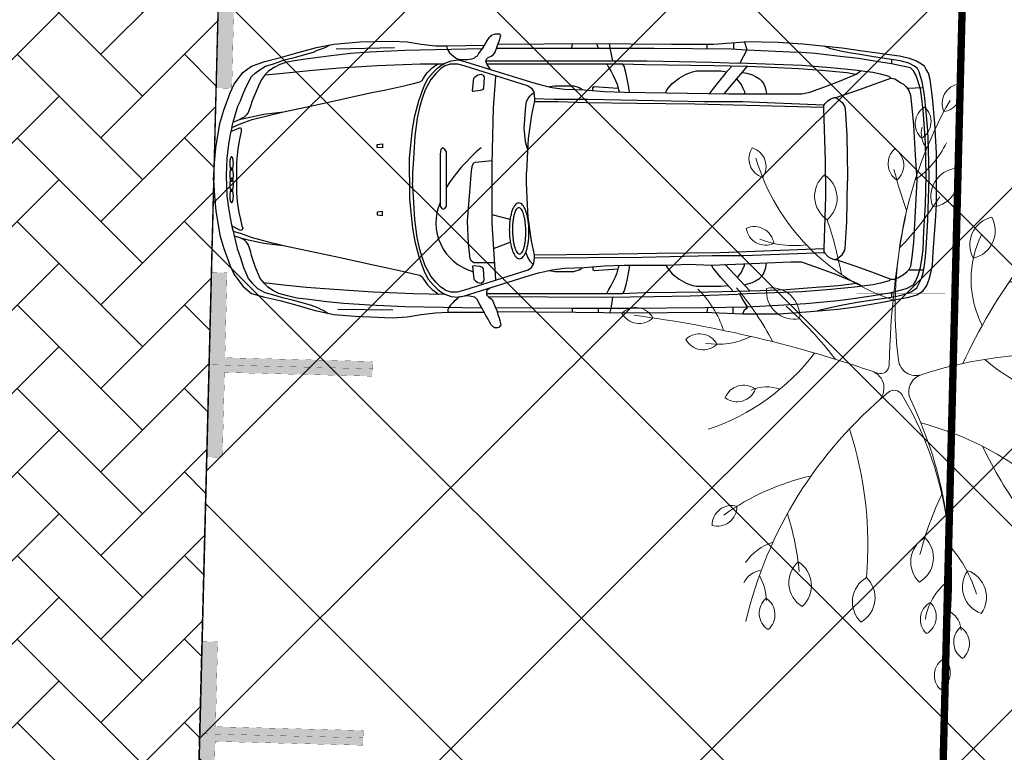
# Model space of a CAD drawing. Header units: millimetres. Extents: x 747415 to 1601423, y -236173 to 551995.
# Tile 514 of 549: x 1180603 to 1187266, y 228901 to 233863. Entities that reach past the tile are written whole.
import ezdxf

# ---------------------------------------------------------------- set-up
doc = ezdxf.new("R2010")
doc.units = ezdxf.units.MM
doc.header["$LTSCALE"] = 100
doc.header["$MEASUREMENT"] = 0
doc.linetypes.add('DASHED2', pattern=[9.525, 6.35, -3.175])
doc.layers.get('0').update_dxf_attribs({"linetype": 'CONTINUOUS', "lineweight": 0})
for name, color, linetype in [('T--A9041_VERHARDING_Parkeren', 9, 'CONTINUOUS'), ('T--L9041_VERHARDING_Parkeren', 9, 'DASHED2'), ('T--L9041_VERHARDING_Wegen', 7, 'CONTINUOUS'), ('T--L9082_INRICHTING_SPECIFIEK_Auto', 8, 'CONTINUOUS')]:
    doc.layers.add(name, color=color, linetype=linetype)
for name, color, linetype, lineweight in [('T--A9041_VERHARDING_Wegen', 21, 'CONTINUOUS', 0), ('T--A9042_BEPLANTING', 90, 'CONTINUOUS', 0), ('T--L9032_HEKWERKEN', 7, 'CONTINUOUS', 0), ('T--L9042_BOMEN', 84, 'CONTINUOUS', 0), ('T--L9067_BEHEERVOORZIENING_Belijning', 7, 'DASHED2', 0)]:
    doc.layers.add(name, color=color, linetype=linetype, lineweight=lineweight)
doc.layers.add('T--A9072_BELIJNING', color=7, linetype='CONTINUOUS', lineweight=0, true_color=0xffffff)

# ---------------------------------------------------------------- blocks, each defined once
blk = doc.blocks.new('auto33')
for p, q in [((830.324, 888.875), (1224.2, 899.525)), ((2426.937, 925.125), (2421.775, 894.2)), ((2592.1, 926.137), (2602.75, 894.2)), ((3337.262, 920.812), (3337.262, 894.2)), ((3518.237, 931.462), (3518.237, 888.875)), ((4588.075, 819.687), (4588.075, 793.075)), ((3454.362, 585.487), (3614.037, 771.775)), ((2006.612, -266.126), (1884.2, -234.188)), ((1894.85, -463.063), (2006.612, -420.476)), ((3459.687, -569.513), (3630.012, -750.475)), ((4588.075, -761.125), (4588.075, -787.738)), ((3342.587, -862.25), (3337.262, -894.188)), ((3512.912, -858.813), (3512.912, -899.513)), ((840.975, -872.9), (1213.55, -878.225)), ((2427.1, -867.575), (2427.1, -894.188)), ((2602.75, -867.575), (2602.75, -894.188))]:
    blk.add_line(p, q)
for points in [[(0, 0), (5.325, 117.099), (15.975, 218.225), (42.587, 383.225), (69.2, 473.712), (111.775, 590.812), (138.387, 649.362), (196.937, 729.2), (255.487, 771.775), (345.975, 803.712), (452.425, 830.325), (548.225, 856.937), (697.262, 899.525), (814.362, 920.812), (989.999, 936.775), (1208.225, 942.1), (1309.362, 936.775), (1405.162, 920.812), (1500.975, 910.162), (1580.812, 910.162), (1833.062, 915.425)], [(1873.55, 750.487), (1852.262, 782.425), (1841.612, 803.712), (1846.937, 819.687), (1857.587, 830.325), (1878.875, 840.974), (1894.85, 851.612), (1905.487, 867.587), (1916.137, 899.525), (1926.775, 926.137), (1932.099, 942.1), (1937.425, 958.075), (1942.75, 979.362), (1937.425, 990), (1905.487, 990), (1889.525, 984.687), (1878.875, 979.362), (1873.55, 974.037), (1862.912, 963.387), (1852.262, 947.425), (1836.3, 920.812), (1820.325, 894.2), (1804.362, 872.912), (1793.712, 856.937), (1783.075, 840.974), (1772.424, 835.65), (1761.775, 825), (1745.812, 819.687), (1719.2, 814.362), (1655.325, 814.362)], [(1924.637, 920.799), (2544.2, 926.137), (3097.749, 920.812), (3385.162, 920.812), (3592.75, 936.775)], [(3592.75, 936.775), (3608.712, 883.55), (3560.812, 793.075)], [(3582.099, -904.838), (3826.937, -904.838), (4039.85, -888.863), (4226.137, -872.9), (4343.237, -856.938), (4502.912, -830.325), (4620.012, -809.025), (4705.174, -793.063), (4758.4, -777.1), (4800.975, -750.475), (4827.587, -713.225), (4843.562, -670.638), (4854.2, -628.063), (4864.849, -574.838), (4870.175, -484.35), (4886.137, -276.776), (4891.462, -165), (4891.462, 31.937), (4891.462, 186.3), (4880.812, 383.225), (4864.849, 558.875), (4848.875, 681.299), (4838.237, 723.875), (4822.262, 750.487), (4811.625, 771.775), (4779.687, 793.075), (4753.075, 809.037), (4710.487, 825), (4641.3, 840.974), (4556.137, 851.612), (4476.3, 862.262), (4391.137, 872.912), (4252.75, 894.2), (4098.399, 910.162), (3986.625, 920.812), (3821.624, 931.462), (3592.75, 936.775)], [(122.425, 356.612), (133.062, 393.875), (149.037, 447.099), (165, 500.325), (180.975, 537.587), (196.937, 580.162), (212.912, 617.425), (234.2, 660), (255.487, 702.587), (282.1, 723.875), (314.037, 750.487), (351.299, 771.775), (404.525, 787.75), (479.037, 814.362), (564.2, 835.65), (617.425, 851.612), (675.975, 867.587), (697.262, 878.225), (729.2, 888.875), (755.812, 899.525), (789.287, 916.25)], [(1815, 888.875), (1293.387, 878.225), (1053.875, 867.587), (926.137, 856.937), (777.1, 840.974), (622.75, 819.687), (548.225, 809.037), (495, 798.387), (447.1, 782.425), (415.162, 766.462), (372.587, 739.837), (351.299, 718.55), (324.675, 681.299), (303.387, 638.712), (287.425, 601.449), (260.812, 537.587), (250.162, 500.325), (234.2, 457.75), (223.55, 441.774), (207.587, 425.812), (175.65, 409.837)], [(1575.487, 910.162), (1580.812, 888.875), (1596.775, 862.262), (1623.387, 840.974), (1644.687, 825), (1676.612, 814.362)], [(1914.362, 894.2), (2581.462, 894.2), (2980.65, 894.2), (3502.262, 888.875), (3608.712, 883.55), (3949.362, 867.587)], [(2677.262, 926.137), (2682.587, 894.2), (2698.55, 809.037)], [(3614.037, -856.938), (3821.624, -846.288), (4007.912, -835.638), (4226.137, -814.35), (4343.237, -798.388), (4449.687, -782.413), (4518.875, -771.775), (4588.075, -761.125), (4646.625, -745.163), (4689.2, -734.513), (4737.099, -707.9), (4753.075, -681.288), (4769.037, -644.025), (4785.012, -590.8), (4795.65, -521.613), (4800.975, -468.388), (4806.3, -345.963), (4816.937, -165), (4822.262, 31.937), (4816.937, 250.162), (4811.625, 351.3), (4800.975, 473.712), (4790.325, 569.525), (4785.012, 617.425), (4763.712, 681.299), (4753.075, 713.225), (4737.099, 739.837), (4715.812, 761.137), (4662.587, 771.775), (4588.075, 787.75), (4486.937, 803.712), (4364.525, 825), (4220.812, 840.974), (4071.787, 856.937), (3949.362, 867.587)], [(4087.75, -883.55), (4151.625, -867.575), (4194.2, -856.938), (4247.425, -846.288), (4305.974, -835.638), (4369.85, -825), (4476.3, -809.025), (4540.174, -798.388), (4614.687, -787.738), (4678.562, -771.775), (4721.137, -755.8), (4758.4, -729.188), (4774.362, -697.251), (4790.325, -665.326), (4800.975, -628.063), (4811.625, -574.838), (4816.937, -516.288), (4822.262, -463.063), (4832.912, -271.451), (4843.562, 21.3), (4838.237, 212.912), (4832.912, 335.325), (4822.262, 463.075), (4811.625, 574.837), (4795.65, 665.325), (4785.012, 702.587), (4774.362, 734.525), (4763.712, 755.812), (4742.424, 771.775), (4705.174, 793.075), (4646.625, 809.037), (4572.1, 819.687), (4465.649, 835.65), (4375.175, 851.612), (4300.649, 862.262), (4242.1, 872.912), (4178.237, 888.875), (4135.649, 904.837)], [(1325.325, 21.3), (1325.325, 149.037), (1335.975, 260.812), (1346.612, 345.975), (1362.587, 436.449), (1389.2, 537.587), (1410.487, 601.449), (1426.45, 644.037), (1453.074, 691.937), (1485, 729.2), (1516.937, 761.137), (1538.225, 777.1), (1564.837, 793.075), (1607.425, 809.037), (1655.325, 814.362), (1697.912, 803.712), (2145, 665.325), (2198.225, 649.362), (2240.812, 638.712), (2288.712, 628.075), (2373.875, 617.425), (2506.937, 612.1), (2645.325, 601.449), (2778.387, 596.137), (3065.812, 590.812), (3486.3, 585.487), (3858.874, 585.487), (3981.299, 585.487), (4034.525, 596.137), (4140.974, 633.387), (4247.425, 675.975), (4348.55, 718.55)], [(1843.387, 809.037), (2475, 809.037), (2932.75, 809.037), (3369.2, 798.387), (3550.162, 793.075)], [(122.425, 356.612), (186.287, 383.225), (260.812, 409.837), (361.937, 436.449), (473.712, 463.075), (697.262, 510.975), (867.587, 548.225), (1059.2, 590.812), (1165.65, 612.1), (1288.075, 638.712), (1351.937, 654.687), (1394.525, 665.325), (1410.487, 675.975), (1421.137, 691.937), (1431.774, 707.912), (1447.75, 729.2), (1479.687, 761.137), (1516.937, 787.75)], [(351.299, 713.225), (468.387, 723.875), (670.649, 745.162), (851.612, 761.137), (1107.1, 777.1), (1399.837, 787.75), (1554.2, 787.75)], [(1570.162, 777.1), (1538.225, 755.812), (1506.3, 723.875), (1469.037, 681.299), (1431.774, 612.1), (1410.487, 553.55), (1394.525, 500.325), (1378.55, 420.487), (1362.587, 298.062), (1351.937, 143.712), (1346.612, 47.912), (1346.612, -15.963)], [(1570.162, 777.1), (1602.1, 787.75), (1650, 787.75), (1692.587, 777.1), (2129.037, 638.712), (2150.325, 622.75), (2166.3, 596.137), (2171.612, 553.55), (2171.612, 537.587), (2150.325, 441.774), (2129.037, 282.099), (2123.712, 196.937), (2118.387, 53.224)], [(1849.6, 787.75), (2086.462, 787.75), (2437.75, 787.75), (2661.3, 787.75), (2767.75, 787.75), (2916.775, 782.425), (3385.162, 777.1), (3614.037, 771.775)], [(2661.3, 787.75), (2671.937, 766.462), (2687.912, 739.837), (2703.875, 707.912), (2719.85, 675.975), (2730.487, 649.362), (2741.137, 612.1), (2746.462, 596.137)], [(2815.65, 596.137), (2810.325, 628.075), (2799.687, 686.612), (2789.037, 729.2), (2778.387, 771.775), (2767.75, 787.75)], [(3060.487, 590.812), (3065.812, 606.774), (3076.462, 622.75), (3103.074, 654.687), (3150.975, 691.937), (3198.875, 718.55), (3241.462, 734.525), (3268.075, 739.837), (3433.075, 739.837), (3473.374, 734.087)], [(3507.587, 771.775), (3465.012, 723.875), (3417.099, 665.325), (3374.524, 612.1), (3353.237, 585.487)], [(4210.175, 558.875), (4353.875, 606.774), (4470.975, 649.362), (4582.749, 691.937), (4572.1, 702.587), (4513.562, 718.55), (4460.324, 729.2), (4337.912, 745.162), (4178.237, 761.137), (3981.299, 777.1), (3550.162, 793.075)], [(3614.037, 771.775), (3768.4, 766.462), (3960.012, 755.812), (4114.362, 745.162), (4284.687, 729.2), (4348.55, 718.55), (4380.487, 739.837)], [(1756.462, 601.449), (1751.137, 606.774), (1761.775, 691.937), (1772.424, 702.587), (1788.387, 713.225), (1809.687, 718.55), (1825.65, 707.912), (1830.975, 697.262), (1825.65, 622.75), (1820.325, 612.1), (1804.362, 606.774), (1756.462, 601.449)], [(1910.812, -675.963), (1884.2, -292.738), (1884.2, 111.775), (1894.85, 489.687), (1910.812, 702.587)], [(3539.524, 686.612), (3560.812, 660), (3571.462, 644.037), (3582.099, 622.75), (3592.75, 601.449), (3592.75, 585.487)], [(3576.774, 729.2), (3608.712, 723.875), (3645.975, 713.225), (3667.262, 702.587), (3693.874, 686.612), (3709.85, 670.65), (3720.487, 654.687), (3731.137, 633.387), (3736.462, 612.1), (3741.787, 585.487)], [(4582.749, 691.937), (4609.362, 686.612), (4635.975, 670.65), (4651.937, 660), (4667.912, 649.362), (4683.875, 633.387), (4694.525, 622.75), (4800.975, 628.075)], [(2272.749, 633.387), (2310, 638.712), (2437.75, 638.712), (2475, 628.075), (2490.975, 617.425), (2496.3, 612.1)], [(2565.487, 606.774), (2565.487, 628.075), (2576.137, 633.387), (2735.812, 622.75)], [(4694.525, 622.75), (4705.174, 606.774), (4715.812, 574.837), (4726.462, 489.687), (4737.099, 372.587), (4747.75, 170.325), (4758.4, 0), (4742.424, -298.063), (4737.099, -420.476), (4726.462, -521.613), (4715.812, -585.475), (4705.174, -606.775)], [(2123.712, 212.912), (2113.074, 250.162), (2107.75, 282.099), (2102.425, 351.3), (2113.074, 500.325), (2118.387, 532.262), (2129.037, 553.55), (2139.687, 569.525), (2155.65, 585.487), (2166.3, 590.812)], [(2171.612, 553.55), (2304.687, 548.225), (2533.55, 548.225), (2868.875, 542.912), (3321.3, 532.262), (3582.099, 532.262), (4130.325, 510.975)], [(4140.974, 21.3), (4140.974, 133.062), (4130.325, 484.362), (4130.325, 505.65), (4135.649, 516.3), (4156.937, 537.587), (4172.912, 548.225), (4199.525, 558.875), (4210.175, 558.875), (4226.137, 548.225), (4252.75, 526.937), (4268.712, 500.325), (4274.037, 484.362), (4284.687, 303.387), (4290.012, 26.612), (4290.012, -5.313)], [(2171.612, 532.262), (2331.3, 532.262), (2522.912, 526.937), (2863.55, 521.612), (3257.424, 516.3), (4130.325, 495)], [(133.062, 393.875), (175.65, 409.837), (212.912, 420.487), (287.425, 436.449), (340.65, 447.099), (473.712, 463.075)], [(122.425, 356.612), (111.775, 308.712), (101.137, 244.837), (90.487, 149.037), (85.162, 31.937), (90.487, -106.451), (101.137, -186.288), (111.775, -255.475), (122.425, -314.025), (133.062, -345.963)], [(117.1, 330), (180.975, 356.612), (186.287, 345.975), (186.287, 330), (175.65, 276.774), (165, 212.912), (154.362, 122.424), (154.362, -85.163), (159.675, -143.7), (170.324, -218.225), (180.975, -266.126), (191.612, -308.7), (196.937, -324.675), (191.612, -335.325), (180.975, -340.638), (159.675, -330), (122.425, -308.7)], [(1107.225, 241.062), (1141.85, 246.187), (1141.85, 219.062), (1107.225, 222.312), (1107.225, 241.062)], [(1532.912, 175.65), (1532.912, -175.638), (1543.55, -191.613), (1554.2, -196.938), (1564.837, -191.613), (1575.487, -175.638), (1575.487, -159.675), (1575.487, 191.612), (1564.837, 207.587), (1548.875, 218.225), (1538.225, 207.587), (1532.912, 175.65)], [(1809.687, 218.225), (1777.75, 191.612), (1676.612, 90.487), (1634.037, 37.262), (1607.425, 0), (1596.775, -15.963), (1575.487, -47.9)], [(1900.162, -558.863), (1761.775, -558.863), (1745.812, -548.225), (1735.162, -532.251), (1724.525, -431.125), (1719.2, -276.776), (1745.812, 63.875), (1751.137, 101.137), (1761.775, 117.099), (1772.424, 122.424), (1884.2, 133.062)], [(0, 0), (5.325, -106.451), (15.975, -207.575), (42.587, -372.575), (69.2, -463.063), (111.775, -580.163), (138.387, -638.713), (196.937, -718.55), (255.487, -766.45), (345.975, -793.063), (447.1, -814.35), (548.225, -840.963), (686.612, -883.55), (814.362, -910.163), (958.062, -920.8), (1208.225, -931.45), (1309.362, -926.125), (1405.162, -910.163), (1500.975, -899.513), (1586.137, -894.188), (1830.975, -894.188)], [(1325.325, 21.3), (1325.325, -127.738), (1335.975, -239.513), (1346.612, -324.675), (1362.587, -415.163), (1389.2, -516.288), (1410.487, -580.163), (1426.45, -622.738), (1453.074, -670.638), (1485, -707.9), (1516.937, -739.838), (1538.225, -755.8), (1564.837, -771.775), (1607.425, -787.738), (1655.325, -793.063), (1697.912, -782.413), (2145, -644.025), (2198.225, -628.063), (2240.812, -617.413), (2288.712, -606.775), (2373.875, -596.125), (2506.937, -590.8), (2645.325, -580.163), (2778.387, -574.838), (3065.812, -574.838), (3214.849, -569.513), (3369.2, -574.838), (3640.65, -564.188), (3906.787, -553.55), (3975.974, -553.55), (3997.262, -558.863), (4130.325, -606.775), (4215.487, -638.713), (4353.875, -697.251), (4391.137, -718.55)], [(1570.162, -745.163), (1602.1, -755.8), (1650, -755.8), (1692.587, -745.163), (2129.037, -606.775), (2150.325, -590.8), (2166.3, -564.188), (2171.612, -521.613), (2171.612, -505.638), (2150.325, -409.838), (2129.037, -250.163), (2123.712, -165), (2118.387, -21.288), (2118.387, 53.224)], [(4140.974, 21.3), (4140.974, 0), (4140.974, -111.776), (4130.325, -463.063), (4130.325, -484.35), (4135.649, -495), (4156.937, -516.288), (4172.912, -526.938), (4199.525, -537.576), (4210.175, -537.576), (4226.137, -526.938), (4252.75, -505.638), (4268.712, -479.025), (4274.037, -463.063), (4284.687, -282.088), (4290.012, -5.313)], [(1570.162, -745.163), (1538.225, -723.863), (1506.3, -691.938), (1469.037, -649.35), (1431.774, -580.163), (1410.487, -521.613), (1394.525, -468.388), (1378.55, -388.55), (1362.587, -266.126), (1351.937, -111.776), (1346.612, -15.963)], [(1107.225, -234.988), (1141.85, -240.113), (1141.85, -212.988), (1107.225, -216.238), (1107.225, -234.988)], [(133.062, -345.963), (186.287, -361.938), (260.812, -388.55), (361.937, -415.163), (473.712, -441.775), (697.262, -489.675), (867.587, -526.938), (1059.2, -569.513), (1165.65, -590.8), (1288.075, -617.413), (1351.937, -633.388), (1394.525, -644.025), (1410.487, -654.675), (1421.137, -670.638), (1431.774, -686.613), (1447.75, -707.9), (1479.687, -739.838), (1500.975, -755.8), (1522.262, -771.775)], [(133.062, -345.963), (138.387, -377.901), (159.675, -463.063), (180.975, -526.938), (202.262, -590.8), (218.225, -628.063), (234.2, -665.326), (260.812, -697.251), (298.062, -734.513), (345.975, -761.125), (404.525, -777.1), (457.75, -793.063), (521.612, -809.025), (580.162, -825), (622.75, -835.638), (660, -846.288), (702.587, -862.25), (723.875, -872.9), (745.162, -883.55), (776.312, -902.238)], [(138.387, -377.901), (175.65, -388.55), (212.912, -399.188), (287.425, -415.163), (340.65, -425.8), (473.712, -441.775)], [(1815, -867.575), (1293.387, -856.938), (1053.875, -846.288), (878.225, -835.638), (766.45, -825), (644.037, -809.025), (564.2, -798.388), (500.325, -782.413), (441.775, -766.45), (404.525, -750.475), (367.262, -723.863), (345.975, -702.575), (314.037, -665.326), (298.062, -622.738), (282.1, -585.475), (255.487, -510.963), (250.162, -479.025), (234.2, -436.45), (223.55, -420.476), (207.587, -404.513), (175.65, -388.55)], [(2171.612, -505.638), (2608.075, -500.325), (3001.937, -495), (3427.75, -489.675), (4130.325, -463.063)], [(2113.074, -489.675), (2123.712, -521.613), (2139.687, -548.225), (2150.325, -558.863), (2160.975, -569.513)], [(2171.612, -526.938), (2900.812, -521.613), (3374.524, -510.963), (3587.425, -510.963), (4130.325, -489.675)], [(1756.462, -580.163), (1751.137, -585.475), (1761.775, -670.638), (1772.424, -681.288), (1788.387, -691.938), (1809.687, -697.251), (1825.65, -686.613), (1830.975, -675.963), (1825.65, -601.45), (1820.325, -590.8), (1804.362, -585.475), (1756.462, -580.163)], [(2272.749, -612.088), (2310, -617.413), (2437.75, -617.413), (2475, -606.775), (2490.975, -596.125), (2496.3, -590.8)], [(2565.487, -585.475), (2565.487, -606.775), (2576.137, -612.088), (2735.812, -601.45)], [(2661.3, -766.45), (2671.937, -745.163), (2687.912, -718.55), (2703.875, -686.613), (2719.85, -654.675), (2730.487, -628.063), (2741.137, -590.8), (2746.462, -574.838)], [(2815.65, -574.838), (2810.325, -606.775), (2799.687, -665.326), (2789.037, -707.9), (2778.387, -750.475), (2767.75, -766.45)], [(3060.487, -574.838), (3065.812, -585.475), (3076.462, -601.45), (3103.074, -633.388), (3150.975, -670.638), (3198.875, -697.251), (3241.462, -713.225), (3268.075, -718.55), (3433.075, -718.55), (3480.975, -713.225)], [(3512.912, -750.475), (3470.325, -702.575), (3433.075, -660.001), (3379.849, -596.125), (3369.2, -574.838)], [(3544.849, -660.001), (3560.812, -638.713), (3571.462, -622.738), (3582.099, -601.45), (3592.75, -580.163), (3592.75, -566.063)], [(4210.175, -537.576), (4353.875, -585.475), (4470.975, -628.063), (4582.749, -670.638), (4572.1, -681.288), (4513.562, -697.251), (4460.324, -707.9), (4337.912, -723.863), (4178.237, -739.838), (3981.299, -755.8), (3550.162, -771.775)], [(3589.962, -707.926), (3645.975, -691.938), (3667.262, -681.288), (3693.874, -665.326), (3709.85, -649.35), (3720.487, -633.388), (3731.137, -612.088), (3736.462, -590.8), (3741.574, -560.151)], [(4582.749, -670.638), (4609.362, -670.638), (4635.975, -660.001), (4667.912, -638.713), (4694.525, -617.413), (4705.174, -606.775), (4806.3, -606.775)], [(340.65, -691.938), (473.712, -707.9), (628.062, -723.863), (750.487, -734.513), (1080.487, -755.8), (1351.937, -766.45), (1564.837, -771.775)], [(1873.55, -729.188), (1852.262, -745.163), (1846.937, -755.8), (1846.937, -777.1), (1862.912, -793.063), (1884.2, -809.025), (1894.85, -830.325), (1905.487, -856.938), (1916.137, -883.55), (1926.775, -915.475), (1932.099, -931.45), (1937.425, -952.738), (1942.75, -979.351), (1932.099, -995.325), (1921.462, -1000.638), (1900.162, -1000.638), (1878.875, -979.351), (1868.225, -963.388), (1857.587, -942.1), (1841.612, -915.475), (1830.975, -894.188), (1809.687, -856.938), (1804.362, -846.288), (1783.075, -809.025), (1767.1, -793.063), (1719.2, -782.413), (1655.325, -793.063)], [(3630.012, -750.475), (3768.4, -745.163), (3874.85, -739.838), (4018.549, -729.188), (4226.137, -713.225), (4353.875, -697.251)], [(1655.325, -793.063), (1644.687, -809.025), (1628.712, -819.676), (1618.075, -830.325), (1602.1, -846.288), (1591.462, -862.25), (1586.137, -878.225), (1586.137, -894.188)], [(1846.937, -766.45), (2086.462, -766.45), (2437.75, -766.45), (2661.3, -766.45), (2767.75, -766.45), (2916.775, -761.125), (3347.912, -755.8), (3630.012, -750.475)], [(1857.287, -787.438), (2661.3, -793.063), (2980.65, -787.738), (3225.487, -782.413), (3550.162, -771.775)], [(2698.55, -793.063), (2693.237, -840.963), (2687.912, -867.575), (2682.587, -894.188)], [(3582.099, -904.838), (3592.75, -878.225), (3614.037, -862.25), (3614.037, -856.938), (3582.099, -809.025), (3560.812, -771.775)], [(1905.487, -862.25), (2421.775, -867.575), (2805, -867.575), (3326.625, -862.25), (3614.037, -856.938)], [(1916.137, -888.863), (2448.387, -894.188), (2831.625, -899.513), (3315.975, -894.188), (3582.099, -904.838)]]:
    blk.add_lwpolyline(points)
for points in [[(121.249, 70.05, 0.15715148), (123.632, 70.889, 0.0898848), (125.928, 73.391, 0.04910718), (128.05, 77.46, 0.03066448), (129.916, 82.938, 0.02177548), (131.455, 89.616, 0.01717029), (132.606, 97.236, 0.01477699), (133.328, 105.507, 0.01374023), (133.59, 114.11, 0.01374023), (133.384, 122.714, 0.01477699), (132.717, 130.989, 0.01717029), (131.614, 138.617, 0.02177548), (130.119, 145.305, 0.03066448), (128.289, 150.795, 0.04910718), (126.194, 154.877, 0.0898848), (123.914, 157.394, 0.15715148), (121.537, 158.249, 0.15715148), (119.155, 157.41, 0.0898848), (116.859, 154.908, 0.04910718), (114.737, 150.839, 0.03066448), (112.871, 145.361, 0.02177548), (111.332, 138.683, 0.01717029), (110.18, 131.063, 0.01477699), (109.459, 122.792, 0.01374023), (109.197, 114.189, 0.01374023), (109.403, 105.585, 0.01477699), (110.07, 97.31, 0.01717029), (111.172, 89.682, 0.02177548), (112.667, 82.994, 0.03066448), (114.498, 77.504, 0.04910718), (116.593, 73.422, 0.0898848), (118.873, 70.905, 0.15715148)], [(121.825, -7.038, 0.15570612), (124.227, -6.175, 0.08991562), (126.526, -3.65, 0.04943001), (128.633, 0.439, 0.0309529), (130.468, 5.935, 0.02200981), (131.96, 12.628, 0.01736704), (133.05, 20.26, 0.01495166), (133.699, 28.537, 0.01390479), (133.88, 37.142, 0.01390479), (133.587, 45.744, 0.01495166), (132.83, 54.013, 0.01736704), (131.64, 61.63, 0.02200981), (130.062, 68.302, 0.0309529), (128.155, 73.775, 0.04943001), (125.995, 77.836, 0.08991562), (123.663, 80.33, 0.15570612), (121.249, 81.162, 0.15570612), (118.847, 80.299, 0.08991562), (116.548, 77.774, 0.04943001), (114.441, 73.685, 0.0309529), (112.606, 68.189, 0.02200981), (111.114, 61.496, 0.01736704), (110.024, 53.864, 0.01495166), (109.375, 45.587, 0.01390479), (109.194, 36.982, 0.01390479), (109.487, 28.38, 0.01495166), (110.244, 20.111, 0.01736704), (111.434, 12.494, 0.02200981), (113.012, 5.822, 0.0309529), (114.919, 0.349, 0.04943001), (117.079, -3.712, 0.08991562), (119.411, -6.206, 0.15570612)], [(121.825, 13.112, 0.15570612), (119.411, 12.28, 0.08991562), (117.079, 9.786, 0.04943001), (114.919, 5.725, 0.0309529), (113.012, 0.252, 0.02200981), (111.434, -6.42, 0.01736704), (110.244, -14.037, 0.01495166), (109.487, -22.306, 0.01390479), (109.194, -30.908, 0.01390479), (109.375, -39.513, 0.01495166), (110.024, -47.79, 0.01736704), (111.114, -55.422, 0.02200981), (112.606, -62.115, 0.0309529), (114.441, -67.611, 0.04943001), (116.548, -71.7, 0.08991562), (118.847, -74.225, 0.15570612), (121.249, -75.088, 0.15570612), (123.663, -74.256, 0.08991562), (125.995, -71.762, 0.04943001), (128.155, -67.701, 0.0309529), (130.062, -62.228, 0.02200981), (131.64, -55.556, 0.01736704), (132.83, -47.939, 0.01495166), (133.587, -39.67, 0.01390479), (133.88, -31.068, 0.01390479), (133.699, -22.463, 0.01495166), (133.05, -14.186, 0.01736704), (131.96, -6.554, 0.02200981), (130.468, 0.139, 0.0309529), (128.633, 5.635, 0.04943001), (126.526, 9.724, 0.08991562), (124.227, 12.249, 0.15570612)], [(121.249, -63.976, 0.15715148), (118.873, -64.831, 0.0898848), (116.593, -67.348, 0.04910718), (114.498, -71.43, 0.03066448), (112.667, -76.92, 0.02177548), (111.172, -83.608, 0.01717029), (110.07, -91.236, 0.01477699), (109.403, -99.511, 0.01374023), (109.197, -108.115, 0.01374023), (109.459, -116.718, 0.01477699), (110.18, -124.989, 0.01717029), (111.332, -132.609, 0.02177548), (112.871, -139.287, 0.03066448), (114.737, -144.765, 0.04910718), (116.859, -148.834, 0.0898848), (119.155, -151.336, 0.15715148), (121.537, -152.175, 0.15715148), (123.914, -151.32, 0.0898848), (126.194, -148.803, 0.04910718), (128.289, -144.721, 0.03066448), (130.119, -139.231, 0.02177548), (131.614, -132.543, 0.01717029), (132.717, -124.915, 0.01477699), (133.384, -116.64, 0.01374023), (133.59, -108.036, 0.01374023), (133.328, -99.433, 0.01477699), (132.606, -91.162, 0.01717029), (131.455, -83.542, 0.02177548), (129.916, -76.864, 0.03066448), (128.05, -71.386, 0.04910718), (125.928, -67.317, 0.0898848), (123.632, -64.815, 0.15715148)], [(2070.489, -532.255, 0.12935202), (2083.407, -528.442, 0.08825051), (2095.727, -517.514, 0.05492558), (2106.975, -499.891, 0.03660649), (2116.718, -476.25, 0.02685995), (2124.583, -447.501, 0.0215486), (2130.266, -414.747, 0.01871385), (2133.55, -379.248, 0.01746963), (2134.308, -342.367, 0.01746963), (2132.512, -305.522, 0.01871385), (2128.229, -270.13, 0.0215486), (2121.626, -237.549, 0.02685995), (2112.955, -209.032, 0.03660649), (2102.549, -185.676, 0.05492558), (2090.81, -168.376, 0.08825051), (2078.187, -157.8, 0.12935202), (2065.166, -154.352, 0.12935202), (2052.247, -158.165, 0.08825051), (2039.928, -169.093, 0.05492558), (2028.68, -186.716, 0.03660649), (2018.937, -210.356, 0.02685995), (2011.072, -239.106, 0.0215486), (2005.389, -271.86, 0.01871385), (2002.105, -307.359, 0.01746963), (2001.347, -344.24, 0.01746963), (2003.143, -381.085, 0.01871385), (2007.426, -416.477, 0.0215486), (2014.029, -449.058, 0.02685995), (2022.7, -477.575, 0.03660649), (2033.105, -500.931, 0.05492558), (2044.845, -518.231, 0.08825051), (2057.468, -528.807, 0.12935202)], [(2070.489, -500.32, 0.15236329), (2079.253, -497.153, 0.08994173), (2087.578, -488.075, 0.05017132), (2095.144, -473.432, 0.0316287), (2101.66, -453.789, 0.02256312), (2106.876, -429.9, 0.01783336), (2110.592, -402.683, 0.01536641), (2112.664, -373.185, 0.01429585), (2113.013, -342.538, 0.01429585), (2111.625, -311.92, 0.01536641), (2108.555, -282.508, 0.01783336), (2103.919, -255.433, 0.02256312), (2097.896, -231.735, 0.0316287), (2090.718, -212.324, 0.05017132), (2082.66, -197.946, 0.08994173), (2074.032, -189.155, 0.15236329), (2065.166, -186.287, 0.15236329), (2056.402, -189.454, 0.08994173), (2048.077, -198.532, 0.05017132), (2040.511, -213.175, 0.0316287), (2033.995, -232.818, 0.02256312), (2028.779, -256.707, 0.01783336), (2025.063, -283.923, 0.01536641), (2022.991, -313.422, 0.01429585), (2022.642, -344.069, 0.01429585), (2024.03, -374.687, 0.01536641), (2027.1, -404.099, 0.01783336), (2031.736, -431.174, 0.02256312), (2037.758, -454.872, 0.0316287), (2044.937, -474.283, 0.05017132), (2052.994, -488.661, 0.08994173), (2061.622, -497.452, 0.15236329)]]:
    blk.add_lwpolyline(points, format="xyb", close=True)
blk.add_arc((1846.278, -288.964), 341.955, 156.4065556, 253.8449833)
blk = doc.blocks.new('boom26')
for centre, radius, start, end in [((155.7, 1905), 132.8, 103.08209, 209.3601), ((9.9, 1969.2), 132.8, 283.08209, 29.3601), ((2713.7, 860.7), 2847.5, 157.87058, 194.6902), ((-37, 1751.1), 132.8, 129.69096, 235.96897), ((-196.1, 1743.2), 132.8, 309.69096, 55.96897), ((25.8, 1694.3), 147.2, 169.77911, 241.17534), ((185.5, 1474.8), 132.8, 83.1766, 189.45462), ((70.3, 1584.8), 132.8, 263.1766, 9.45462), ((-362.8, 2000.5), 688.5, 293.53361, 321.10718), ((-659.1, 1432.1), 132.8, 149.53138, 255.80939), ((-806, 1370.7), 132.8, 329.53138, 75.80939), ((-199.5, 1371.8), 189.7, 139.25895, 245.53696), ((-421.8, 1323), 189.7, 319.25895, 65.53696), ((-1163.5, 1406.5), 132.8, 161.75101, 268.02903), ((-1294.2, 1315.4), 132.8, 341.75101, 88.02903), ((1710.4, 3800.5), 3830.1, 218.53315, 241.78771), ((-2075.7, 884.9), 1445.9, 355.51299, 21.89294), ((368.4, 1461.7), 697.8, 193.8405, 224.247), ((936.5, 1172.1), 132.8, 82.8871, 189.16511), ((821.9, 1282.7), 132.8, 262.8871, 9.16511), ((1196.1, 1147.7), 132.8, 56.60762, 162.88564), ((2322.5, -556.2), 2147.2, 124.98616, 161.69412), ((1142.3, 1297.6), 132.8, 236.60762, 342.88564), ((280.5, 1007.6), 189.7, 103.08209, 209.3601), ((72.3, 1099.4), 189.7, 283.08209, 29.3601), ((1401.7, 856), 666.1, 151.79728, 176.96476), ((-924.8, 1385.2), 1141.4, 314.86921, 341.59472), ((1118, 714.4), 189.7, 56.60762, 162.88564), ((1041.1, 928.6), 189.7, 236.60762, 342.88564), ((-543.1, 3036.5), 2706.6, 291.93305, 303.14442), ((-995.8, 509.1), 189.7, 9.31928, 115.5973), ((-890.6, 710.8), 189.7, 189.31928, 295.5973), ((-624.7, 1194.2), 679.7, 239.81313, 293.78362), ((-1943.9, 389.4), 132.8, 4.76774, 111.04576), ((-1859.3, 524.3), 132.8, 184.76774, 291.04576), ((-1360.8, 278.9), 189.7, 2.72167, 108.99968), ((1477.5, 301.2), 189.7, 51.15279, 157.4308), ((-332.2, 2833.4), 2847.5, 236.96812, 273.66945), ((-1941.9, -191.8), 688.5, 32.53665, 60.11022), ((-1233.1, 467.2), 189.7, 182.72167, 288.99968), ((1663.8, -420.8), 868.2, 103.32786, 127.79347), ((1421.3, 521.7), 189.7, 231.15279, 337.4308), ((-2516.8, -1438.1), 2188.5, 42.65049, 54.20851), ((1788.1, 224), 132.8, 36.86099, 143.13901), ((-1756.6, 176.7), 132.8, 28.21556, 134.49358), ((-1732.6, 334.1), 132.8, 208.21556, 314.49358), ((-1661.4, 385.1), 147.2, 248.87666, 308.1371), ((1696.6, 157.7), 147.2, 86.87666, 146.1371), ((1788.1, 383.2), 132.8, 216.86099, 323.13901), ((1150.6, -2047.2), 2308.7, 90.46688, 117.48442), ((1189, -2581.6), 2847.5, 74.96812, 112.04112), ((1841.8, 2142.3), 2188.5, 240.65049, 252.20851), ((1702.7, 470.5), 412, 210.47633, 257.40871), ((1975.9, 82.3), 132.8, 26.48008, 132.7581), ((-157.6, 111.5), 120, 273.66945, 14.62325), ((75.4, 169), 120, 194.6902, 292.04112), ((1190, -41.5), 189.7, 26.48008, 132.7581), ((1591.9, 10.8), 132.8, 26.48008, 132.7581), ((2004.6, 238.9), 132.8, 206.48008, 312.7581), ((-1472.8, -25.2), 132.8, 36.8567, 143.13471), ((-2096.9, 3334.3), 3360.2, 281.28584, 286.23611), ((356.9, 5737.6), 5829.6, 254.94405, 265.30416), ((1231, 182.4), 189.7, 206.48008, 312.7581), ((1620.6, 167.4), 132.8, 206.48008, 312.7581), ((-1472.8, 134.1), 132.8, 216.8567, 323.13471), ((112.8, -52.2), 60, 117.48442, 215.92386), ((-1908.4, 529.4), 1457.9, 283.32316, 338.47293), ((-125.3, -132.2), 60, 337.22955, 85.30416), ((26.2, -236.7), 120, 37.82773, 157.49813), ((2370, 1583.2), 2847.5, 215.92386, 253.36809), ((7467.3, -3319.2), 8174.3, 157.22955, 169.12777), ((1436.7, -451.9), 189.7, 26.48008, 132.7581), ((935.3, -2818.2), 2533.1, 81.54129, 104.63104), ((1477.7, -228.1), 189.7, 206.48008, 312.7581), ((-1279.7, -546.1), 189.7, 36.86099, 143.13901), ((-420.9, -3045), 2706.6, 97.03174, 105.14442), ((-1279.7, -318.6), 189.7, 216.86099, 323.13901), ((1340.5, -2672.1), 2706.6, 124.19798, 134.59013), ((-1630.3, -622.3), 666.1, 335.80149, 3.42718), ((-1216.7, -1716.6), 1510.5, 15.19708, 49.28793), ((-499.6, -846.6), 189.7, 80.71317, 186.99118), ((-657.3, -682.5), 189.7, 260.71317, 6.99118), ((2197.5, -384.9), 1620.7, 189.25549, 212.24471), ((1328, -877.2), 189.7, 38.50514, 144.78315), ((1290.8, -2554.5), 1790.5, 91.67963, 104.45883), ((1321.5, -649.7), 189.7, 218.50514, 324.78315), ((-1519.8, -956.6), 132.8, 52.70028, 158.9783), ((-1563.3, -803.4), 132.8, 232.70028, 338.9783), ((-978.1, -934.8), 132.8, 94.7219, 200.99992), ((-1113, -850.1), 132.8, 274.7219, 20.99992), ((590.2, -2836.8), 2188.5, 114.71625, 126.27427), ((236.8, -925), 259.2, 156.26047, 200.37725), ((1371.2, -846.4), 350.7, 193.70411, 232.35972), ((-804.5, -1188.3), 475.6, 345.81107, 23.92269), ((89.6, -1072.6), 132.8, 139.25895, 245.53696), ((-66, -1106.8), 132.8, 319.25895, 65.53696), ((1406.1, -1337.2), 339.5, 87.26377, 117.18318), ((1513.1, -1078.2), 132.8, 36.8567, 143.13471), ((1513.2, -918.9), 132.8, 216.8567, 323.13471), ((1364.1, -1014.7), 147.2, 182.19912, 241.45955), ((-247.9, -1843.7), 688.5, 104.60241, 132.17597), ((898.6, -1201.6), 132.8, 160.92268, 267.20069), ((766.7, -1290.9), 132.8, 340.92268, 87.20069), ((-275.4, -1349), 132.8, 114.55497, 220.83299), ((-431, -1315), 132.8, 294.55497, 40.83299), ((-478.9, -1770.2), 132.8, 114.87103, 221.14904), ((-634.7, -1737.1), 132.8, 294.87103, 41.14904)]:
    blk.add_arc(centre, radius, start, end)
blk = doc.blocks.new('9041_parkeerplaats_2500x5000_hoeklijn')
at = {"layer": 'T--A9072_BELIJNING', "linetype": 'Continuous'}
h = blk.add_hatch(color=256, dxfattribs=at)
h.paths.add_polyline_path([(-1200, -1390), (-1250, -1390), (-1250, -2500), (-625, -2500), (-625, -2390), (-1200, -2390)])
h.paths.add_polyline_path([(1250, -1390), (1200, -1390), (1200, -2390), (625, -2390), (625, -2500), (1250, -2500)])
at = {"layer": 'T--L9067_BEHEERVOORZIENING_Belijning', "const_width": 1}
for points in [[(-1200, -1390), (-1250, -1390), (-1250, -2500), (-625, -2500), (-625, -2390), (-1200, -2390)], [(1250, -1390), (1200, -1390), (1200, -2390), (625, -2390), (625, -2500), (1250, -2500)]]:
    blk.add_lwpolyline(points, close=True, dxfattribs=at)
blk = doc.blocks.new('*U275')
at = {"layer": 'T--L9067_BEHEERVOORZIENING_Belijning'}
blk.add_blockref('9041_parkeerplaats_2500x5000_hoeklijn', (0, 1945, -0.5), dxfattribs=at)
blk = doc.blocks.new('*U276')
at = {"layer": 'T--L9067_BEHEERVOORZIENING_Belijning', "color": 0, "linetype": 'ByBlock', "lineweight": -2, "transparency": 16777216}
for p in [(10000, 0), (12500, 0), (15000, 0)]:
    blk.add_blockref('*U275', p, dxfattribs=at)

msp = doc.modelspace()

# ---------------------------------------------------------------- hatches: boundary and pattern name
at = {"layer": 'T--A9041_VERHARDING_Parkeren', "linetype": 'Continuous'}
h = msp.add_hatch(dxfattribs=at)
h.set_pattern_fill('ANSI37', color=256, scale=10000, style=0)
h.paths.add_polyline_path([(1192236.404, 243789.96), (1191112.448, 243797.004), (1182198.704, 244024.028), (1181066.314, 199036.768), (1180989.762, 196113.424), (1191108.973, 197824.173)])
at = {"layer": 'T--A9041_VERHARDING_Wegen', "linetype": 'Continuous'}
h = msp.add_hatch(dxfattribs=at)
h.set_pattern_fill('AR-HBONE', color=256, scale=100, style=0)
h.paths.add_polyline_path([(1177408.673, 242822), (1177408.673, 195804.143), (1180986.977, 196447.526), (1182198.704, 244024.028)])
at = {"layer": 'T--A9042_BEPLANTING'}
h = msp.add_hatch(dxfattribs=at)
h.set_pattern_fill('GRASS', color=256, scale=1500, style=0)
edge = h.paths.add_edge_path()
edge.add_line((1194589.183, 247525.193), (1194593.64, 247264.881))
edge.add_line((1194593.64, 247264.881), (1189597.042, 247120.843))
edge.add_line((1189597.042, 247120.843), (1179615.176, 246734.424))
edge.add_line((1179615.176, 246734.424), (1169673.169, 246260.926))
edge.add_line((1169673.169, 246260.926), (1159743.156, 245284.429))
edge.add_line((1159743.156, 245284.429), (1149794.302, 244232.037))
edge.add_line((1149794.302, 244232.037), (1139904.319, 243419.621))
edge.add_line((1139904.319, 243419.621), (1138613.747, 243325.021))
edge.add_line((1138613.747, 243325.021), (1135690.007, 243117.197))
edge.add_line((1135690.007, 243117.197), (1132771.926, 242932.503))
edge.add_line((1132771.926, 242932.503), (1129859.398, 242758.599))
edge.add_line((1129859.398, 242758.599), (1126616.556, 242566.575))
edge.add_line((1126616.556, 242566.575), (1123385.964, 242364.695))
edge.add_line((1123385.964, 242364.695), (1120184.728, 242139.833))
edge.add_line((1120184.728, 242139.833), (1117014.113, 241880.011))
edge.add_line((1117014.113, 241880.011), (1113876.289, 241570.228))
edge.add_line((1113876.289, 241570.228), (1110773.76, 241198.319))
edge.add_line((1110773.76, 241198.319), (1107692.214, 240764.72))
edge.add_line((1107692.214, 240764.72), (1104624.361, 240306.925))
edge.add_line((1104624.361, 240306.925), (1101572.465, 239835.828))
edge.add_line((1101572.465, 239835.828), (1100403.086, 239650.924))
edge.add_line((1100403.086, 239650.924), (1097780.987, 239217.99))
edge.add_line((1097780.987, 239217.99), (1095157.329, 238732.83))
edge.add_line((1095157.329, 238732.83), (1092526.922, 238274.052))
edge.add_line((1092526.922, 238274.052), (1089457.602, 237766.051))
edge.add_line((1089457.602, 237766.051), (1086388.73, 237224.846))
edge.add_line((1086388.73, 237224.846), (1083401.545, 236651.668))
edge.add_line((1083401.545, 236651.668), (1080469.385, 236024.459))
edge.add_line((1080469.385, 236024.459), (1077519.444, 235269.823))
edge.add_line((1077519.444, 235269.823), (1074567.867, 234454.498))
edge.add_line((1074567.867, 234454.498), (1071611.505, 233602.32))
edge.add_line((1071611.505, 233602.32), (1068661.406, 232725.291))
edge.add_line((1068661.406, 232725.291), (1065719.424, 231822.381))
edge.add_line((1065719.424, 231822.381), (1062684.54, 230856.109))
edge.add_line((1062684.54, 230856.109), (1059866.196, 229920.836))
edge.add_line((1059866.196, 229920.836), (1056845.381, 228880.035))
edge.add_line((1056845.381, 228880.035), (1054034.15, 227860.451))
edge.add_line((1054034.15, 227860.451), (1051908.682, 227043.859))
edge.add_line((1051908.682, 227043.859), (1051192.354, 226766.278))
edge.add_line((1051192.354, 226766.278), (1050671.69, 226564.519))
edge.add_line((1050671.69, 226564.519), (1049927.631, 226262.62))
edge.add_line((1049927.631, 226262.62), (1049070.32, 225903.54))
edge.add_line((1049070.32, 225903.54), (1048360.834, 225606.376))
edge.add_line((1048360.834, 225606.376), (1045574.185, 224396.868))
edge.add_line((1045574.185, 224396.868), (1042746.023, 223102.062))
edge.add_line((1042746.023, 223102.062), (1039916.204, 221736.561))
edge.add_line((1039916.204, 221736.561), (1037264.038, 220364.549))
edge.add_line((1037264.038, 220364.549), (1036639.036, 220037.907))
edge.add_line((1036639.036, 220037.907), (1035761.731, 219567.084))
edge.add_line((1035761.731, 219567.084), (1034455.173, 218860.02))
edge.add_line((1034455.173, 218860.02), (1031834.519, 217415.207))
edge.add_line((1031834.519, 217415.207), (1029063.532, 215837.52))
edge.add_line((1029063.532, 215837.52), (1026493.513, 214322.916))
edge.add_line((1026493.513, 214322.916), (1023661.374, 212596.81))
edge.add_line((1023661.374, 212596.81), (1021148.701, 211011.913))
edge.add_line((1021148.701, 211011.913), (1018664.489, 209394.723))
edge.add_line((1018664.489, 209394.723), (1016111.63, 207674.051))
edge.add_line((1016111.63, 207674.051), (1013541.964, 205866.676))
edge.add_line((1013541.964, 205866.676), (1011054.819, 204060.939))
edge.add_line((1011054.819, 204060.939), (1008551.61, 202180.933))
edge.add_line((1008551.61, 202180.933), (1006071.977, 200261.271))
edge.add_line((1006071.977, 200261.271), (1003623.026, 198305.877))
edge.add_line((1003623.026, 198305.877), (1001255.469, 196356.541))
edge.add_line((1001255.469, 196356.541), (998895.97, 194358.237))
edge.add_line((998895.97, 194358.237), (996592.894, 192340.973))
edge.add_line((996592.894, 192340.973), (994271.188, 190253.094))
edge.add_line((994271.188, 190253.094), (992089.799, 188232.713))
edge.add_line((992089.799, 188232.713), (989855.126, 186096.735))
edge.add_line((989855.126, 186096.735), (987565.682, 183840.779))
edge.add_line((987565.682, 183840.779), (985556.73, 181812.43))
edge.add_line((985556.73, 181812.43), (983340.235, 179499.914))
edge.add_line((983340.235, 179499.914), (981234.422, 177237.565))
edge.add_line((981234.422, 177237.565), (979162.94, 174943.215))
edge.add_line((979162.94, 174943.215), (977214.691, 172724.59))
edge.add_line((977214.691, 172724.59), (975036.892, 170165.071))
edge.add_line((975036.892, 170165.071), (973160.412, 167901.106))
edge.add_line((973160.412, 167901.106), (971300.145, 165540.186))
edge.add_line((971300.145, 165540.186), (970653.489, 164750.347))
edge.add_line((970653.489, 164750.347), (969323.906, 163031.694))
edge.add_line((969323.906, 163031.694), (967532.389, 160664.585))
edge.add_line((967532.389, 160664.585), (965620.33, 158124.446))
edge.add_line((965620.33, 158124.446), (963729.485, 155559.861))
edge.add_line((963729.485, 155559.861), (962160.024, 153368.205))
edge.add_line((962160.024, 153368.205), (960583.853, 151476.839))
edge.add_line((960583.853, 151476.839), (957868.106, 147829.141))
edge.add_line((957868.106, 147829.141), (955546.579, 144354.957))
edge.add_line((955546.579, 144354.957), (952781.766, 139999.101))
edge.add_line((952781.766, 139999.101), (950228.309, 135925.671))
edge.add_line((950228.309, 135925.671), (947689.507, 131669.07))
edge.add_line((947689.507, 131669.07), (945836.511, 128467.426))
edge.add_line((945836.511, 128467.426), (939785.242, 117718.876))
edge.add_line((939785.242, 117718.876), (930712.869, 102774.401))
edge.add_line((930712.869, 102774.401), (922173.53, 90199.799))
edge.add_arc((831492.457, 157259.067), 112782.989, 306.60619454, 323.5168236, ccw=False)
edge.add_line((898746.269, 66722.183), (906881.323, 58450.839))
edge.add_arc((1039056.702, -43733.649), 167068.849, 138.06483794, 142.29247104, ccw=False)
edge.add_line((914773.924, 67916.66), (924725.806, 83316.857))
edge.add_line((924725.806, 83316.857), (935036.865, 100427.915))
edge.add_line((935036.865, 100427.915), (938271.243, 105214.41))
edge.add_line((938271.243, 105214.41), (944567.151, 115601.153))
edge.add_line((944567.151, 115601.153), (949536.685, 124088.131))
edge.add_line((949536.685, 124088.131), (954824.472, 132626.587))
edge.add_line((954824.472, 132626.587), (959827.89, 140132.671))
edge.add_line((959827.89, 140132.671), (963059.812, 145135.12))
edge.add_line((963059.812, 145135.12), (965500.197, 148828.356))
edge.add_line((965500.197, 148828.356), (966613.361, 150562.786))
edge.add_line((966613.361, 150562.786), (968025.373, 152669.584))
edge.add_line((968025.373, 152669.584), (969925.147, 155201.552))
edge.add_line((969925.147, 155201.552), (971712.101, 157704.465))
edge.add_line((971712.101, 157704.465), (973307.285, 159791.446))
edge.add_line((973307.285, 159791.446), (974380.773, 161326.936))
edge.add_line((974380.773, 161326.936), (975513.5, 162711.848))
edge.add_line((975513.5, 162711.848), (977022.752, 164676.523))
edge.add_line((977022.752, 164676.523), (979125.989, 167160.936))
edge.add_line((979125.989, 167160.936), (980701.644, 168861.659))
edge.add_line((980701.644, 168861.659), (983077.997, 171627.505))
edge.add_line((983077.997, 171627.505), (985074.319, 173856.029))
edge.add_line((985074.319, 173856.029), (986909.132, 175828.505))
edge.add_line((986909.132, 175828.505), (989063.699, 178159.256))
edge.add_line((989063.699, 178159.256), (991154.428, 180245.145))
edge.add_line((991154.428, 180245.145), (993121.205, 182057.606))
edge.add_line((993121.205, 182057.606), (995324.494, 184142.051))
edge.add_line((995324.494, 184142.051), (997280.219, 186006.612))
edge.add_line((997280.219, 186006.612), (999623.744, 188200.448))
edge.add_line((999623.744, 188200.448), (1002349.065, 190608.065))
edge.add_line((1002349.065, 190608.065), (1004754.956, 192653.066))
edge.add_line((1004754.956, 192653.066), (1007294.928, 194741.918))
edge.add_line((1007294.928, 194741.918), (1008978.786, 196161.928))
edge.add_line((1008978.786, 196161.928), (1011076.047, 197755.95))
edge.add_line((1011076.047, 197755.95), (1013065.241, 199247.814))
edge.add_line((1013065.241, 199247.814), (1015821.037, 201346.882))
edge.add_line((1015821.037, 201346.882), (1017686.716, 202722.52))
edge.add_line((1017686.716, 202722.52), (1020957.031, 204817.97))
edge.add_line((1020957.031, 204817.97), (1023228.197, 206313.401))
edge.add_line((1023228.197, 206313.401), (1026470.58, 208376.744))
edge.add_line((1026470.58, 208376.744), (1028603.548, 209658.432))
edge.add_line((1028603.548, 209658.432), (1030968.801, 211111.637))
edge.add_line((1030968.801, 211111.637), (1032974.557, 212278.47))
edge.add_line((1032974.557, 212278.47), (1034989.373, 213415.47))
edge.add_line((1034989.373, 213415.47), (1036654.679, 214452.728))
edge.add_line((1036654.679, 214452.728), (1038246.03, 215241.653))
edge.add_line((1038246.03, 215241.653), (1039948.347, 216202.761))
edge.add_line((1039948.347, 216202.761), (1041825.775, 217172.039))
edge.add_line((1041825.775, 217172.039), (1043014.131, 217759.859))
edge.add_line((1043014.131, 217759.859), (1045164.207, 218821.145))
edge.add_line((1045164.207, 218821.145), (1047341.541, 219812.404))
edge.add_line((1047341.541, 219812.404), (1050071.07, 221013.985))
edge.add_line((1050071.07, 221013.985), (1051244.22, 221490.97))
edge.add_line((1051244.22, 221490.97), (1052347.556, 221956.97))
edge.add_line((1052347.556, 221956.97), (1053649.506, 222430.47))
edge.add_line((1053649.506, 222430.47), (1054533.126, 222784.97))
edge.add_line((1054533.126, 222784.97), (1056086.056, 223306.47))
edge.add_line((1056086.056, 223306.47), (1057869.317, 223968.97))
edge.add_line((1057869.317, 223968.97), (1060574.556, 224929.97))
edge.add_line((1060574.556, 224929.97), (1063483.693, 225922.97))
edge.add_line((1063483.693, 225922.97), (1065608.903, 226631.593))
edge.add_line((1065608.903, 226631.593), (1069173.064, 227676.47))
edge.add_line((1069173.064, 227676.47), (1072281.977, 228625.637))
edge.add_line((1072281.977, 228625.637), (1075375.394, 229611.47))
edge.add_line((1075375.394, 229611.47), (1077123.927, 230119.62))
edge.add_line((1077123.927, 230119.62), (1080375.394, 230986.97))
edge.add_line((1080375.394, 230986.97), (1082892.594, 231747.063))
edge.add_line((1082892.594, 231747.063), (1087287.423, 232727.295))
edge.add_line((1087287.423, 232727.295), (1089726.851, 233304.236))
edge.add_line((1089726.851, 233304.236), (1092683.446, 233905.227))
edge.add_line((1092683.446, 233905.227), (1095564.394, 234529.046))
edge.add_line((1095564.394, 234529.046), (1098820.303, 235134.124))
edge.add_line((1098820.303, 235134.124), (1101429.17, 235680.801))
edge.add_line((1101429.17, 235680.801), (1102775.394, 235932.97))
edge.add_line((1102775.394, 235932.97), (1105482.445, 236248.973))
edge.add_line((1105482.445, 236248.973), (1107758.807, 236612.397))
edge.add_line((1107758.807, 236612.397), (1110496.735, 236978.709))
edge.add_line((1110496.735, 236978.709), (1115376.091, 237663.748))
edge.add_line((1115376.091, 237663.748), (1120160.891, 238162.648))
edge.add_line((1120160.891, 238162.648), (1122883.614, 238303.454))
edge.add_line((1122883.614, 238303.454), (1125390.669, 238461.915))
edge.add_line((1125390.669, 238461.915), (1128123.405, 238391.97))
edge.add_line((1128123.405, 238391.97), (1132768.171, 238736.47))
edge.add_line((1132768.171, 238736.47), (1135790.587, 239107.966))
edge.add_line((1135790.587, 239107.966), (1138342.94, 239481.456))
edge.add_line((1138342.94, 239481.456), (1142060.43, 239524.47))
edge.add_line((1142060.43, 239524.47), (1147419.918, 239838.053))
edge.add_line((1147419.918, 239838.053), (1152508.673, 240937.759))
edge.add_line((1152508.673, 240937.759), (1161790.445, 241405.25))
edge.add_line((1161790.445, 241405.25), (1166293.104, 242414.317))
edge.add_line((1166293.104, 242414.317), (1170003.913, 243136.47))
edge.add_line((1170003.913, 243136.47), (1182817.631, 243902.97))
edge.add_line((1182817.631, 243902.97), (1191677.387, 244103.47))
edge.add_line((1191677.387, 244103.47), (1200992.076, 244164.47))
edge.add_line((1200992.076, 244164.47), (1212315.556, 244345.47))
edge.add_line((1212315.556, 244345.47), (1212435.36, 247419.97))
edge.add_line((1212435.36, 247419.97), (1205479.36, 247503.517))
edge.add_line((1205479.36, 247503.517), (1202606.248, 247460.622))
edge.add_line((1202606.248, 247460.622), (1194593.64, 247264.881))

# ---------------------------------------------------------------- linework, layer by layer
at = {"layer": 'T--A9041_VERHARDING_Parkeren', "linetype": 'Continuous'}
msp.add_lwpolyline([(1192236.404, 243789.96), (1191112.448, 243797.004), (1182198.704, 244024.028), (1181066.314, 199036.768), (1180989.762, 196113.424), (1191108.973, 197824.173)], close=True, dxfattribs=at)
at = {"layer": 'T--A9041_VERHARDING_Wegen', "linetype": 'Continuous', "const_width": 1}
msp.add_lwpolyline([(1177408.673, 242822), (1177408.673, 195804.143), (1180986.977, 196447.526), (1182198.704, 244024.028), (1177408.673, 242822)], close=True, dxfattribs=at)
at = {"layer": 'T--L9032_HEKWERKEN', "const_width": 50}
msp.add_lwpolyline([(1186204.078, 203058.831), (1186279.524, 206057.882), (1186357.485, 209156.902), (1186432.932, 212155.953), (1186508.378, 215155.004), (1186583.825, 218154.055), (1186659.271, 221153.106), (1186734.718, 224152.158), (1186807.649, 227051.24), (1186883.096, 230050.292), (1186961.026, 233149.312), (1187038.956, 236248.332), (1187106.889, 238947.477), (1187174.822, 241646.623), (1187204.29, 244275.924)], dxfattribs=at)
at = {"layer": 'T--L9041_VERHARDING_Parkeren', "const_width": 1}
msp.add_lwpolyline([(1186266.795, 232008.676), (1186866.795, 232008.676), (1186866.795, 230808.676), (1186266.795, 230808.676)], close=True, dxfattribs=at)
at = {"layer": 'T--L9041_VERHARDING_Wegen', "const_width": 1}
msp.add_lwpolyline([(1181162.183, 203410.74), (1182163.946, 242659.338)], dxfattribs=at)

# ---------------------------------------------------------------- block references
at = {"layer": 'T--L9042_BOMEN', "linetype": 'Continuous', "rotation": 273.4399454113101}
msp.add_blockref('boom26', (1186566.795, 231408.676), dxfattribs=at)
at = {"layer": 'T--L9067_BEHEERVOORZIENING_Belijning', "rotation": 268.5410487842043}
msp.add_blockref('*U276', (1182721.659, 242758.793, 0.5), dxfattribs=at)
at = {"layer": 'T--L9082_INRICHTING_SPECIFIEK_Auto'}
msp.add_blockref('auto33', (1181915.086, 232776.093), dxfattribs=at)

doc.saveas('drawing.dxf')
